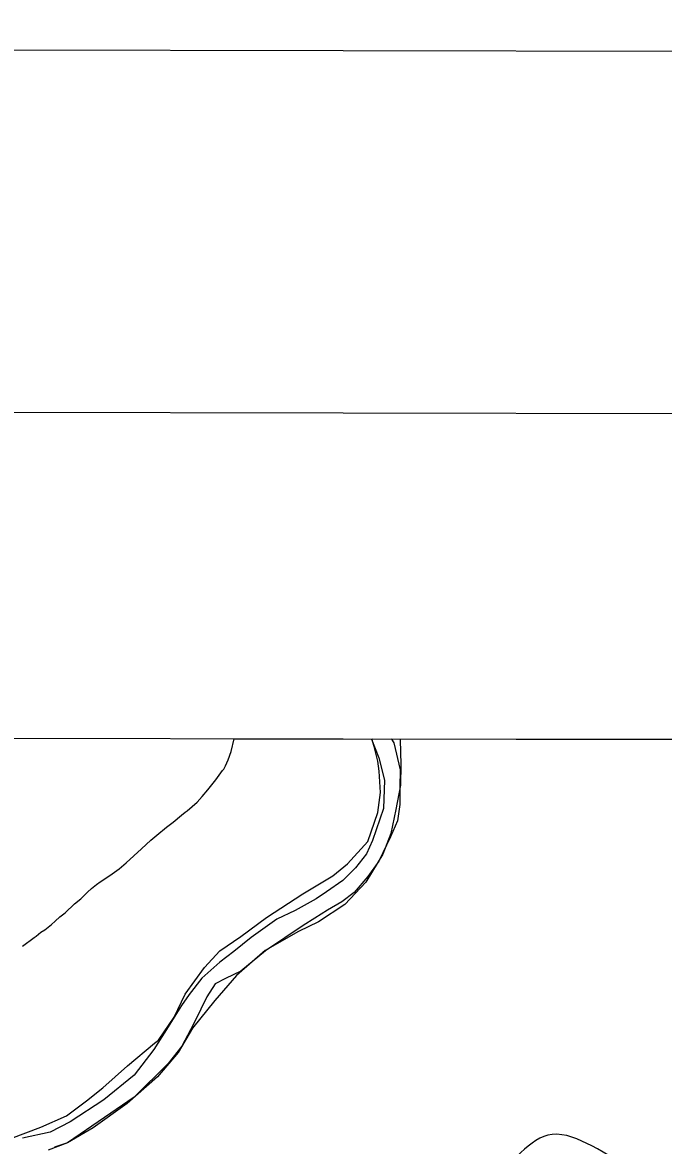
# Model space of a CAD drawing. Extents: x 3192986 to 3230865, y 867483 to 892886.
# Drawn here: x 3218908 to 3220014, y 890366 to 892303 of the extents above; entities that cross this region are included whole.
import ezdxf

# ---------------------------------------------------------------- set-up
doc = ezdxf.new("R2010")
doc.units = 0
for name, color, linetype in [('G-ANNO-NPLT', 7, 'Continuous'), ('V-ANNO-SYMB', 7, 'Continuous'), ('V-GRID-FRAM', 7, 'Continuous'), ('V-SITE-VEGE', 7, 'Continuous'), ('V-TOPO-SHOR', 7, 'Continuous')]:
    doc.layers.add(name, color=color, linetype=linetype)

msp = doc.modelspace()

# ---------------------------------------------------------------- linework, layer by layer
at = {"layer": 'G-ANNO-NPLT'}
msp.add_lwpolyline([(3193569.6362290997, 868136.014203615), (3230236.2376824, 868066.6834473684), (3230281.932953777, 892233.3072461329), (3193615.3315004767, 892302.6380023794)], close=True, dxfattribs=at)
at = {"layer": 'V-ANNO-SYMB'}
msp.add_lwpolyline([(3196320.946, 868755.859), (3229404.088, 868693.304), (3229447.419, 891609.838), (3196364.278, 891672.393), (3196320.946, 868755.859)], dxfattribs=at)
at = {"layer": 'V-GRID-FRAM'}
msp.add_lwpolyline([(3197228.983, 891108.84), (3228580.585, 891049.56), (3228554.131, 872861.567), (3197186.656, 872920.878)], dxfattribs=at)
at = {"layer": 'V-SITE-VEGE'}
for p, q in [((3219267.980000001, 891045.3319999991), (3219273.0092620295, 891067.1588802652)), ((3219273.0092620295, 891067.1588802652), (3219510.38608538, 891066.7100452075)), ((3219510.38608538, 891066.7100452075), (3219522.733000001, 891034.0539999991)), ((3228580.585000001, 891049.5599999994), (3219544.664053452, 891066.6452319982)), ((3219544.664053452, 891066.6452319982), (3219548.65, 891059.9299999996)), ((3219548.65, 891059.9299999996), (3219559.515, 891013.3609999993)), ((3219258.074000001, 891020.3899999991), (3219262.717000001, 891030.9139999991)), ((3219262.717000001, 891030.9139999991), (3219267.980000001, 891045.3319999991)), ((3219522.733000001, 891034.0539999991), (3219532.3890000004, 890995.925999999)), ((3219247.201000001, 891004.388999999), (3219252.921000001, 891012.662999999)), ((3219252.921000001, 891012.662999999), (3219255.191000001, 891014.8559999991)), ((3219255.191000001, 891014.8559999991), (3219258.0740000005, 891020.3899999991)), ((3219559.515, 891013.3609999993), (3219559.005, 890982.9969999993)), ((3219227.801000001, 890979.0449999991), (3219241.479000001, 890996.1149999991)), ((3219241.479000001, 890996.1149999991), (3219247.201000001, 891004.388999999)), ((3219532.389000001, 890995.925999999), (3219530.939000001, 890946.859999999)), ((3219218.120000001, 890967.4879999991), (3219227.801000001, 890979.0449999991)), ((3219559.005, 890982.9969999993), (3219558.931, 890953.8769999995)), ((3219192.032000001, 890942.8159999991), (3219209.582000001, 890957.587999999)), ((3219209.582000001, 890957.587999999), (3219218.120000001, 890967.4879999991)), ((3219558.931, 890953.8769999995), (3219554.8170000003, 890925.6569999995)), ((3219167.706000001, 890923.1339999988), (3219182.419000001, 890935.1639999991)), ((3219182.419000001, 890935.1639999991), (3219188.649000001, 890940.640999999)), ((3219188.649000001, 890940.640999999), (3219192.032000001, 890942.8159999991)), ((3219530.939000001, 890946.859999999), (3219511.807000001, 890891.537999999)), ((3219139.9820000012, 890900.7209999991), (3219156.407000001, 890914.954999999)), ((3219156.407000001, 890914.954999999), (3219167.7060000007, 890923.1339999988)), ((3219554.8170000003, 890925.6569999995), (3219542.7030000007, 890898.0909999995)), ((3219113.358000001, 890877.170999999), (3219129.2430000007, 890892.530999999)), ((3219129.243000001, 890892.530999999), (3219139.9820000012, 890900.7209999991)), ((3219511.807000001, 890891.537999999), (3219501.645000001, 890868.6209999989)), ((3219542.703, 890898.0909999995), (3219522.754, 890856.0949999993)), ((3219086.724000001, 890853.0659999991), (3219113.358000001, 890877.170999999)), ((3219074.829000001, 890842.6619999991), (3219086.724000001, 890853.0659999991)), ((3219501.645000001, 890868.6209999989), (3219482.412000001, 890844.5009999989)), ((3219522.754, 890856.0949999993), (3219503.691, 890829.5839999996)), ((3219058.453000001, 890831.219999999), (3219074.829000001, 890842.6619999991)), ((3219482.412000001, 890844.5009999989), (3219460.615000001, 890822.5079999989)), ((3219026.826000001, 890808.8719999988), (3219035.8740000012, 890815.974999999)), ((3219035.8740000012, 890815.974999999), (3219042.086000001, 890820.334999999)), ((3219042.086000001, 890820.334999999), (3219058.453000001, 890831.219999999)), ((3219460.615000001, 890822.5079999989), (3219432.621000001, 890803.008999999)), ((3219503.691, 890829.5839999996), (3219480.0300000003, 890801.8989999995)), ((3219008.673000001, 890791.3189999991), (3219020.029000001, 890802.846999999)), ((3219020.029000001, 890802.846999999), (3219026.826000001, 890808.8719999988)), ((3219432.621000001, 890803.008999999), (3219414.425000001, 890790.832999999)), ((3219480.0300000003, 890801.8989999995), (3219458.751, 890785.8219999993)), ((3218981.479000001, 890767.221999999), (3218997.923000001, 890782.5719999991)), ((3218997.923000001, 890782.5719999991), (3219008.673000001, 890791.3189999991)), ((3219414.425000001, 890790.832999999), (3219378.410000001, 890770.7429999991)), ((3219458.751, 890785.8219999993), (3219434.178, 890771.7809999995)), ((3218964.489000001, 890752.4419999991), (3218972.431000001, 890760.1199999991)), ((3218972.431000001, 890760.1199999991), (3218981.479000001, 890767.221999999)), ((3219346.959000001, 890755.9829999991), (3219302.331000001, 890724.4929999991)), ((3219378.410000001, 890770.7429999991), (3219346.959000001, 890755.9829999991)), ((3219412.512, 890757.5839999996), (3219392.536, 890744.8149999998)), ((3219434.178, 890771.7809999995), (3219412.512, 890757.5839999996)), ((3218939.612000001, 890733.3279999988), (3218946.383000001, 890737.6779999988)), ((3218946.383000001, 890737.677999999), (3218958.2570000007, 890746.9649999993)), ((3218958.257000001, 890746.9649999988), (3218964.489000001, 890752.4419999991)), ((3219392.536, 890744.8149999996), (3219327.528, 890701.3929999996)), ((3218907.956000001, 890709.3069999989), (3218928.3030000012, 890724.5889999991)), ((3218928.3030000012, 890724.5889999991), (3218931.690000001, 890726.763999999)), ((3218931.690000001, 890726.763999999), (3218939.612000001, 890733.3279999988)), ((3219302.331000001, 890724.4929999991), (3219272.386000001, 890700.346999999)), ((3219272.386000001, 890700.346999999), (3219248.772000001, 890681.604999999)), ((3219327.528, 890701.3929999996), (3219284.819, 890666.5419999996)), ((3219248.772000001, 890681.604999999), (3219217.319000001, 890654.2629999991)), ((3219284.819, 890666.5419999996), (3219258.179, 890653.4699999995)), ((3219217.319000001, 890654.2629999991), (3219195.309000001, 890625.8219999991)), ((3219240.449, 890644.4079999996), (3219226.133, 890621.8709999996)), ((3219258.179, 890653.4699999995), (3219240.4490000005, 890644.4079999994)), ((3219195.309000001, 890625.8219999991), (3219182.405000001, 890606.9029999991)), ((3219226.133, 890621.8709999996), (3219215.488, 890601.0409999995)), ((3219182.405000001, 890606.9029999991), (3219159.324000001, 890570.158999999)), ((3219215.488, 890601.0409999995), (3219202.987, 890575.1439999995)), ((3219159.324000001, 890570.158999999), (3219134.846000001, 890530.9439999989)), ((3219202.987, 890575.1439999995), (3219182.788, 890536.7949999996)), ((3219134.846000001, 890530.9439999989), (3219100.409000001, 890487.1129999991)), ((3219182.788, 890536.7949999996), (3219159.2970000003, 890506.9249999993)), ((3219159.2970000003, 890506.9249999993), (3219100.603, 890449.2499999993)), ((3219100.409000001, 890487.1129999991), (3219048.426000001, 890444.5249999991)), ((3219100.603, 890449.2499999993), (3219049.7720000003, 890413.9109999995)), ((3219048.426000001, 890444.5249999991), (3218990.157000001, 890406.5959999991)), ((3219049.772, 890413.9109999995), (3218985.903, 890370.1619999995)), ((3218955.535000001, 890388.7679999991), (3218907.825000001, 890378.234999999)), ((3218990.157000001, 890406.5959999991), (3218955.535000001, 890388.7679999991)), ((3218985.903, 890370.1619999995), (3218952.312, 890357.8289999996))]:
    msp.add_line(p, q, dxfattribs=at)
at = {"layer": 'V-TOPO-SHOR'}
for points in [[(3218887.9323408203, 890377.8090036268), (3218939.786834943, 890397.1736953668), (3218983.6935777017, 890416.6160312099), (3219018.3926472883, 890442.7720779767), (3219046.4297686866, 890465.0189524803), (3219089.193055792, 890503.0189821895), (3219135.9431592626, 890542.3048150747), (3219142.6180481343, 890547.5386125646), (3219169.4987731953, 890587.018555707), (3219188.431746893, 890626.5761429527), (3219222.00030151, 890672.6145088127), (3219248.7775011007, 890701.4974501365), (3219284.7882552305, 890726.3159309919), (3219328.824404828, 890759.0045191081), (3219391.48295171, 890799.4596890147), (3219443.453911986, 890830.7460078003), (3219468.828842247, 890851.6941384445), (3219503.644377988, 890889.7718122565), (3219521.356251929, 890939.9393420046), (3219525.6665853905, 890974.3407758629), (3219523.379674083, 891011.4561635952), (3219520.898652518, 891028.7021729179), (3219514.5213993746, 891053.934755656), (3219510.676930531, 891067.2198299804)], [(3219559.6751232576, 891065.4163994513), (3219560.5856466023, 891023.015451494), (3219560.236248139, 890987.2505703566), (3219551.8743948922, 890944.9402071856), (3219543.5254823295, 890903.9544692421), (3219529.9298315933, 890868.3189949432), (3219500.3092712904, 890819.592556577), (3219464.169110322, 890781.5278234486), (3219418.8342168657, 890751.5014264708), (3219384.2257320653, 890734.6177562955), (3219326.9433301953, 890702.0585750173), (3219277.5051542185, 890658.8247478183), (3219239.9886052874, 890615.4744544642), (3219201.108609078, 890568.1632261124), (3219176.851253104, 890526.0081511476), (3219140.6722700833, 890483.9695423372), (3219088.558962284, 890438.112346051), (3219029.8613504, 890396.2937288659), (3218985.8899042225, 890370.228266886), (3218963.293631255, 890362.5005071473)]]:
    msp.add_lwpolyline(points, dxfattribs=at)
msp.add_spline([(3223060.542, 888806.2369999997), (3223107.965, 888895.9989999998), (3223093.977, 888954.9349999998), (3223024.145, 888980.6519999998), (3222993.295, 889037.9389999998), (3222926.944, 889043.9769999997), (3222877.598, 888992.1409999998), (3222820.537, 888970.9569999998), (3222780.904, 889024.0329999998), (3222705.622, 889066.4449999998), (3222585.928, 889033.8789999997), (3222517.69, 889048.2089999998), (3222447.769, 889076.3729999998), (3222411.934, 889129.6159999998), (3222393.254, 889187.6029999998), (3222321.366, 889219.0979999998), (3222259.829, 889214.0389999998), (3222191.2800000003, 889233.7779999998), (3222148.372, 889285.7259999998), (3222156.556, 889350.1659999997), (3222151.5640000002, 889411.4459999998), (3222023.586, 889505.4519999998), (3221949.427, 889616.2279999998), (3221875.083, 889655.0419999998), (3221811.322, 889653.2469999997), (3221748.4450000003, 889653.3289999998), (3221534.921, 889714.3349999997), (3221410.3680000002, 889690.9319999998), (3221342.909, 889691.7419999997), (3221275.83, 889738.4879999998), (3221208.5100000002, 889757.7239999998), (3221093.078, 889698.2709999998), (3221030.657, 889691.3349999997), (3220958.9590000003, 889716.8409999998), (3220838.5300000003, 889699.7279999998), (3220775.418, 889697.5529999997), (3220709.324, 889703.6579999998), (3220573.129, 889736.5089999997), (3220509.738, 889736.4569999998), (3220369.5810000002, 889785.5679999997), (3220301.809, 889830.7609999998), (3220300.117, 889955.2089999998), (3220278.464, 890014.0679999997), (3220236.63, 890068.2169999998), (3220177.687, 890119.5539999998), (3220156.2460000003, 890176.5469999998), (3220108.399, 890226.3849999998), (3220033.207, 890272.6639999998), (3219890.3000000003, 890364.9739999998), (3219822.008, 890384.7799999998), (3219712.595, 890309.6029999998), (3219596.452, 890269.7279999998), (3219549.7290000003, 890206.7719999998), (3219493.1550000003, 890162.6589999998), (3219432.633, 890152.6499999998), (3219167.873, 890157.4839999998), (3219106.859, 890145.1509999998), (3219057.666, 890084.2969999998), (3219023.623, 890009.5499999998), (3218998.941, 889874.6599999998), (3218974.296, 889800.7149999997), (3218954.96, 889594.7569999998), (3218900.654, 889549.3129999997), (3218786.353, 889499.2129999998)], degree=3, dxfattribs=at)

doc.saveas('drawing.dxf')
